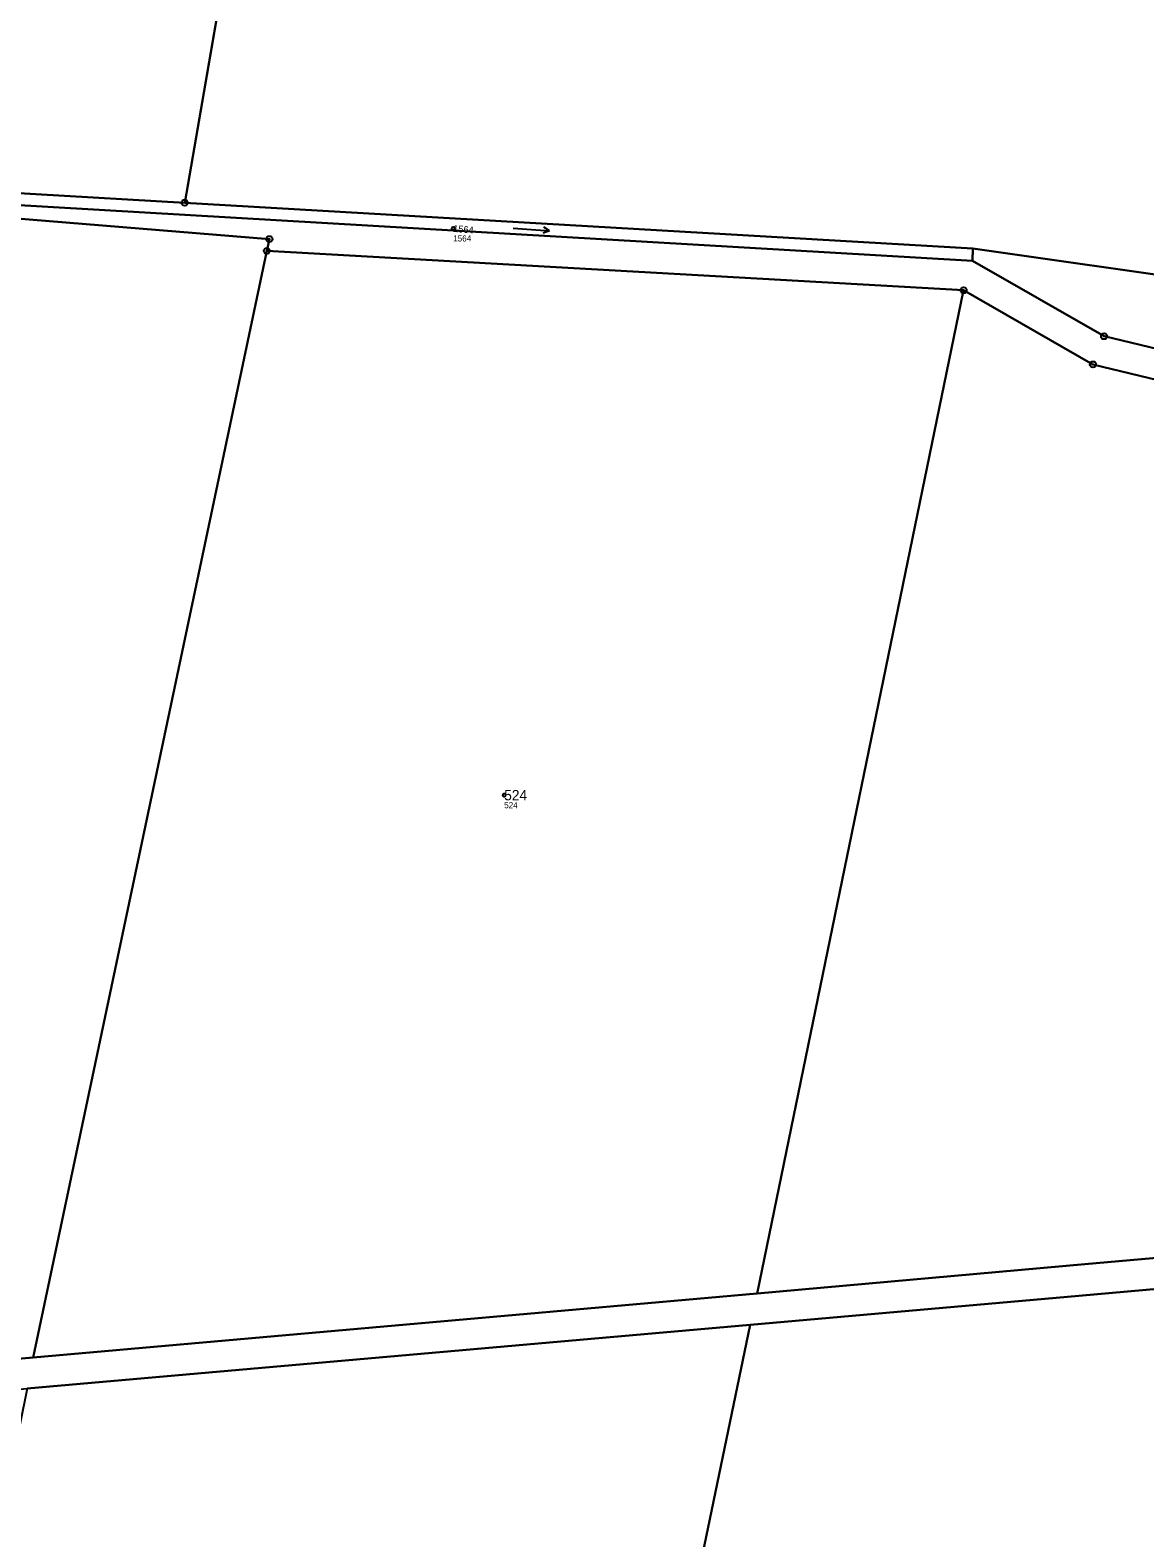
# Model space of a CAD drawing. Extents: x -658203 to -653176, y -1156738 to -1151709.
# Drawn here: x -656267.3 to -656083.2, y -1154636.7 to -1154387.9 of the extents above; entities that cross this region are included whole.
import ezdxf

# ---------------------------------------------------------------- set-up
doc = ezdxf.new("R2010")
doc.units = 0
for name, color, linetype in [('Vrstva 1', 7, 'Continuous'), ('Vrstva 2', 7, 'Continuous'), ('Vrstva 3', 7, 'Continuous'), ('Vrstva 50', 7, 'Continuous'), ('Vrstva 51', 7, 'Continuous'), ('Vrstva 8', 7, 'Continuous')]:
    doc.layers.add(name, color=color, linetype=linetype)

msp = doc.modelspace()

# ---------------------------------------------------------------- linework, layer by layer
at = {"layer": 'Vrstva 1'}
for p, q in [((-656241.8, -1154416.36), (-656185.4, -1154090.22)), ((-656291.06, -1154413.5), (-656241.8, -1154416.36)), ((-656111.73, -1154425.93), (-656279.51, -1154416.17)), ((-656241.8, -1154416.36), (-656111.64, -1154423.92)), ((-656266.84, -1154606.95), (-656228.23, -1154424.32)), ((-656228.23, -1154424.32), (-656113.17, -1154430.82)), ((-656111.64, -1154423.92), (-656111.73, -1154425.93)), ((-656113.17, -1154430.82), (-656147.26, -1154596.38)), ((-656266.84, -1154606.95), (-656147.26, -1154596.38)), ((-656148.43, -1154601.56), (-656267.8, -1154612.07)), ((-656172.96, -1154719.81), (-656148.43, -1154601.56)), ((-656320.16, -1154611.66), (-656266.84, -1154606.95))]:
    msp.add_line(p, q, dxfattribs=at)
for points in [[(-656111.64, -1154423.92), (-656072.31, -1154429.55), (-656041.97, -1154402.19)], [(-656111.73, -1154425.93), (-656089.98, -1154438.41), (-656048.14, -1154448.46), (-655998.81, -1154413.91), (-655994.32, -1154414.18), (-655914.99, -1154418.51)], [(-656279.63, -1154418.17), (-656227.82, -1154422.36), (-656228.23, -1154424.32)], [(-656000.02, -1154420.92), (-656047.06, -1154453.85), (-656091.81, -1154443.05), (-656113.17, -1154430.82)], [(-656147.26, -1154596.38), (-656093.15, -1154591.59), (-656034.45, -1154586.4)], [(-656035.41, -1154591.58), (-656094.17, -1154596.79), (-656148.43, -1154601.56)]]:
    msp.add_lwpolyline(points, dxfattribs=at)
at = {"layer": 'Vrstva 3'}
for p, q in [((-656187.56, -1154420.56), (-656181.57, -1154420.98)), ((-656181.57, -1154420.98), (-656182.58, -1154421.41)), ((-656181.57, -1154420.98), (-656182.51, -1154420.41))]:
    msp.add_line(p, q, dxfattribs=at)
at = {"layer": 'Vrstva 50'}
for centre in [(-656197.46, -1154420.6), (-656189.04, -1154514.15)]:
    msp.add_circle(centre, 0.25, dxfattribs=at)
at = {"layer": 'Vrstva 51'}
for points in [[(-656314, -1154400.92), (-656300.86, -1154403.33), (-656289.5, -1154405.64), (-656291.06, -1154413.5), (-656241.8, -1154416.36), (-656185.4, -1154090.22), (-656278.11, -1154065.48), (-656281.23, -1154088.17), (-656294.6, -1154150.31), (-656253.08, -1154158.77), (-656258.77, -1154194.48), (-656275.44, -1154191.46), (-656298.26, -1154321.78), (-656312.19, -1154319.82), (-656312.15, -1154338.63), (-656315.76, -1154385.58)], [(-656111.64, -1154423.92), (-656072.31, -1154429.55), (-656041.97, -1154402.19), (-655997.96, -1154150.36), (-656041.06, -1154128.73), (-656185.4, -1154090.22), (-656241.8, -1154416.36)], [(-656048.14, -1154448.46), (-655998.81, -1154413.91), (-655994.32, -1154414.18), (-655914.99, -1154418.51), (-655910.29, -1154393.67), (-656022.68, -1154389.4), (-656027.78, -1154389.31), (-656041.97, -1154402.19), (-656072.31, -1154429.55), (-656111.64, -1154423.92), (-656111.73, -1154425.93), (-656089.98, -1154438.41)], [(-656241.8, -1154416.36), (-656291.06, -1154413.5), (-656291.45, -1154415.46), (-656279.51, -1154416.17), (-656111.73, -1154425.93), (-656111.64, -1154423.92)], [(-656266.84, -1154606.95), (-656228.23, -1154424.32), (-656227.82, -1154422.36), (-656279.63, -1154418.17), (-656320.16, -1154611.66)], [(-655789.66, -1154421.09), (-655787.21, -1154424.25), (-655811.62, -1154563.86), (-655815.12, -1154567.01), (-655935.7, -1154577.67), (-656034.45, -1154586.4), (-656093.15, -1154591.59), (-656147.26, -1154596.38), (-656266.84, -1154606.95), (-656320.16, -1154611.66), (-656356.88, -1154614.91), (-656357.91, -1154619.96), (-656335, -1154617.98), (-656333.9, -1154617.88), (-656267.8, -1154612.07), (-656148.43, -1154601.56), (-656094.17, -1154596.79), (-656035.41, -1154591.58), (-655936.51, -1154582.8), (-655813.02, -1154571.84), (-655806.39, -1154562.95), (-655782.18, -1154424.52), (-655778.7, -1154421.89)], [(-656091.81, -1154443.05), (-656113.17, -1154430.82), (-656147.26, -1154596.38), (-656093.15, -1154591.59), (-656034.45, -1154586.4), (-656000.02, -1154420.92), (-656047.06, -1154453.85)], [(-656266.84, -1154606.95), (-656147.26, -1154596.38), (-656113.17, -1154430.82), (-656228.23, -1154424.32)], [(-656035.41, -1154591.58), (-656094.17, -1154596.79), (-656148.43, -1154601.56), (-656172.96, -1154719.81), (-656062.03, -1154717.93), (-656061.4, -1154715)], [(-656288.47, -1154714.03), (-656264.89, -1154718.64), (-656228.26, -1154720.74), (-656172.96, -1154719.81), (-656148.43, -1154601.56), (-656267.8, -1154612.07)]]:
    msp.add_lwpolyline(points, close=True, dxfattribs=at)
msp.add_lwpolyline([(-656048.14, -1154448.46), (-656089.98, -1154438.41), (-656111.73, -1154425.93), (-656279.51, -1154416.17), (-656279.63, -1154418.17), (-656227.82, -1154422.36), (-656228.23, -1154424.32), (-656113.17, -1154430.82), (-656091.81, -1154443.05), (-656047.06, -1154453.85)], dxfattribs=at)
at = {"layer": 'Vrstva 8'}
for centre, radius in [((-656241.8, -1154416.36), 0.5), ((-656241.8, -1154416.36), 0.0303), ((-656227.82, -1154422.36), 0.5), ((-656227.82, -1154422.36), 0.0303), ((-656228.23, -1154424.32), 0.5), ((-656228.23, -1154424.32), 0.0303), ((-656113.17, -1154430.82), 0.5), ((-656113.17, -1154430.82), 0.0303), ((-656089.98, -1154438.41), 0.5), ((-656089.98, -1154438.41), 0.0303), ((-656091.81, -1154443.05), 0.5), ((-656091.81, -1154443.05), 0.0303)]:
    msp.add_circle(centre, radius, dxfattribs=at)

# ---------------------------------------------------------------- texts
at = {"layer": 'Vrstva 2'}
msp.add_text('1564', height=1.14, rotation=355, dxfattribs=at).set_placement((-656197.51, -1154421.17))
msp.add_text('524', height=1.7, dxfattribs=at).set_placement((-656189.04, -1154515))
at = {"layer": 'Vrstva 50'}
for s, p in [('1564', (-656197.46, -1154422.76)), ('524', (-656189.04, -1154516.31))]:
    msp.add_text(s, height=1, dxfattribs=at).set_placement(p)

doc.saveas('drawing.dxf')
